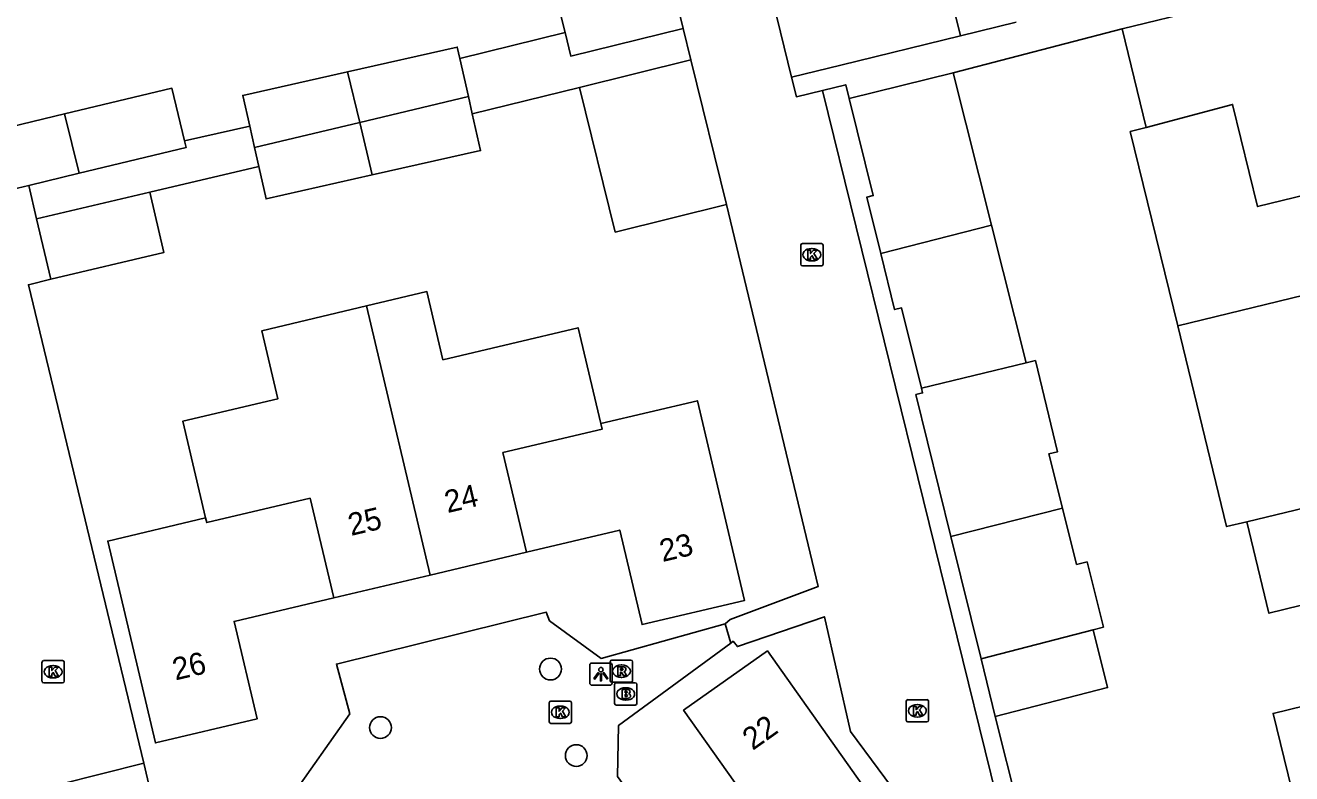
# Model space of a CAD drawing. Extents: x 158461 to 159795, y 387220 to 388672.
# Drawn here: x 159283.2 to 159340, y 387928.7 to 387962.2 of the extents above; entities that cross this region are included whole.
import ezdxf

# ---------------------------------------------------------------- set-up
doc = ezdxf.new("R2010")
doc.units = 0
for name, color, linetype in [('IMGEO_Boom', 7, 'Continuous'), ('IMGEO_Brandkraan', 7, 'Continuous'), ('IMGEO_Kolk', 7, 'Continuous'), ('IMGEO_Lichtpunt', 7, 'Continuous'), ('IMGEO_Muur', 7, 'Continuous'), ('IMGEO_Pand', 7, 'Continuous'), ('IMGEO_Pand_nummerreeks', 7, 'Continuous'), ('IMGEO_Parkeervlak_open', 7, 'Continuous'), ('IMGEO_Rijbaan_lokaal_open', 7, 'Continuous'), ('IMGEO_Rioolput', 7, 'Continuous'), ('IMGEO_Voetpad_open', 7, 'Continuous')]:
    doc.layers.add(name, color=color, linetype=linetype)

msp = doc.modelspace()

# ---------------------------------------------------------------- linework, layer by layer
at = {"layer": 'IMGEO_Boom'}
for centre in [(159306.742, 387933.349), (159299.111, 387930.72), (159307.897, 387929.463)]:
    msp.add_circle(centre, 0.489, dxfattribs=at)
at = {"layer": 'IMGEO_Brandkraan'}
for p, q in [((159309.614, 387931.805), (159309.614, 387932.657)), ((159309.689, 387932.731), (159310.541, 387932.731)), ((159310.615, 387932.657), (159310.615, 387931.805)), ((159310.102, 387932.511), (159310.127, 387932.511)), ((159310.541, 387931.731), (159309.689, 387931.731)), ((159310.125, 387931.951), (159310.1, 387931.951))]:
    msp.add_line(p, q, dxfattribs=at)
for points in [[(159309.614, 387931.805), (159309.614, 387932.657)], [(159309.689, 387932.731), (159310.541, 387932.731)], [(159310.615, 387932.657), (159310.615, 387931.805)], [(159309.962, 387932.431), (159309.962, 387932.031), (159310.175, 387932.031)], [(159310.193, 387932.431), (159309.962, 387932.431)], [(159310.141, 387932.35), (159310.087, 387932.35), (159310.087, 387932.274)], [(159310.087, 387932.274), (159310.14, 387932.274)], [(159310.149, 387932.198), (159310.087, 387932.198), (159310.087, 387932.117)], [(159310.087, 387932.117), (159310.149, 387932.117)], [(159310.541, 387931.731), (159309.689, 387931.731)]]:
    msp.add_lwpolyline(points, dxfattribs=at)
for centre, radius, start, end in [((159309.691, 387932.655), 0.0765, 91.552, 178.448), ((159309.691, 387932.655), 0.0765, 91.552, 178.448), ((159310.539, 387932.655), 0.0765, 1.552, 88.448), ((159310.539, 387932.655), 0.0765, 1.552, 88.448), ((159310.142, 387932.312), 0.0379, 267.8285, 90.9355), ((159310.15, 387932.157), 0.0404, 269.8759, 90.5077), ((159310.197, 387932.286), 0.145, 59.4692, 91.5367), ((159310.222, 387932.333), 0.0922, 285.5137, 58.1501), ((159310.227, 387932.141), 0.105, 301.3115, 78.989), ((159309.691, 387931.807), 0.0765, 181.552, 268.448), ((159309.691, 387931.807), 0.0765, 181.552, 268.448), ((159310.181, 387932.282), 0.251, 268.6676, 293.5347), ((159310.539, 387931.807), 0.0765, 271.552, 358.448), ((159310.539, 387931.807), 0.0765, 271.552, 358.448)]:
    msp.add_arc(centre, radius, start, end, dxfattribs=at)
for centre, major_axis, ratio, start_param, end_param in [((159310.101, 387932.231), (-0.387, 0.002), 0.722429, 4.712389, 7.853982), ((159310.126, 387932.231), (-0.39, 0.002), 0.717154, 1.570796, 4.712389)]:
    msp.add_ellipse(centre, major_axis=major_axis, ratio=ratio, start_param=start_param, end_param=end_param, dxfattribs=at)
at = {"layer": 'IMGEO_Kolk'}
for p, q in [((159317.968, 387951.515), (159317.968, 387952.367)), ((159318.043, 387952.441), (159318.895, 387952.441)), ((159318.456, 387952.221), (159318.481, 387952.221)), ((159318.969, 387952.367), (159318.969, 387951.515)), ((159318.895, 387951.441), (159318.043, 387951.441)), ((159318.479, 387951.661), (159318.454, 387951.661)), ((159283.925, 387932.8), (159283.925, 387933.652)), ((159284, 387933.726), (159284.852, 387933.726)), ((159284.413, 387933.506), (159284.438, 387933.506)), ((159284.926, 387933.652), (159284.926, 387932.8)), ((159284.852, 387932.726), (159284, 387932.726)), ((159284.436, 387932.946), (159284.411, 387932.946)), ((159306.681, 387930.981), (159306.681, 387931.833)), ((159306.756, 387931.907), (159307.608, 387931.907)), ((159307.169, 387931.687), (159307.194, 387931.687)), ((159307.682, 387931.833), (159307.682, 387930.981)), ((159322.699, 387931.047), (159322.699, 387931.899)), ((159322.774, 387931.973), (159323.626, 387931.973)), ((159323.187, 387931.753), (159323.212, 387931.753)), ((159323.7, 387931.899), (159323.7, 387931.047)), ((159307.192, 387931.127), (159307.167, 387931.127)), ((159323.626, 387930.973), (159322.774, 387930.973)), ((159323.21, 387931.193), (159323.185, 387931.193)), ((159307.608, 387930.907), (159306.756, 387930.907))]:
    msp.add_line(p, q, dxfattribs=at)
for points in [[(159317.968, 387951.515), (159317.968, 387952.367)], [(159318.043, 387952.441), (159318.895, 387952.441)], [(159318.289, 387952.141), (159318.412, 387952.141), (159318.412, 387951.99), (159318.542, 387952.141), (159318.706, 387952.141), (159318.56, 387951.99), (159318.713, 387951.741), (159318.561, 387951.741), (159318.476, 387951.905), (159318.412, 387951.838), (159318.412, 387951.741), (159318.289, 387951.741), (159318.289, 387952.141)], [(159318.969, 387952.367), (159318.969, 387951.515)], [(159318.895, 387951.441), (159318.043, 387951.441)], [(159283.925, 387932.8), (159283.925, 387933.652)], [(159284, 387933.726), (159284.852, 387933.726)], [(159284.246, 387933.426), (159284.369, 387933.426), (159284.369, 387933.275), (159284.499, 387933.426), (159284.663, 387933.426), (159284.517, 387933.275), (159284.67, 387933.026), (159284.518, 387933.026), (159284.433, 387933.19), (159284.369, 387933.123), (159284.369, 387933.026), (159284.246, 387933.026), (159284.246, 387933.426)], [(159284.926, 387933.652), (159284.926, 387932.8)], [(159284.852, 387932.726), (159284, 387932.726)], [(159306.681, 387930.981), (159306.681, 387931.833)], [(159306.756, 387931.907), (159307.608, 387931.907)], [(159307.002, 387931.607), (159307.125, 387931.607), (159307.125, 387931.456), (159307.255, 387931.607), (159307.419, 387931.607), (159307.273, 387931.456), (159307.426, 387931.207), (159307.274, 387931.207), (159307.189, 387931.371), (159307.125, 387931.304), (159307.125, 387931.207), (159307.002, 387931.207), (159307.002, 387931.607)], [(159307.682, 387931.833), (159307.682, 387930.981)], [(159322.699, 387931.047), (159322.699, 387931.899)], [(159322.774, 387931.973), (159323.626, 387931.973)], [(159323.02, 387931.673), (159323.143, 387931.673), (159323.143, 387931.522), (159323.273, 387931.673), (159323.437, 387931.673), (159323.291, 387931.522), (159323.444, 387931.273), (159323.292, 387931.273), (159323.207, 387931.437), (159323.143, 387931.37), (159323.143, 387931.273), (159323.02, 387931.273), (159323.02, 387931.673)], [(159323.7, 387931.899), (159323.7, 387931.047)], [(159323.626, 387930.973), (159322.774, 387930.973)], [(159307.608, 387930.907), (159306.756, 387930.907)]]:
    msp.add_lwpolyline(points, dxfattribs=at)
for centre, start, end in [((159318.045, 387952.365), 91.552, 178.448), ((159318.045, 387952.365), 91.552, 178.448), ((159318.893, 387952.365), 1.552, 88.448), ((159318.893, 387952.365), 1.552, 88.448), ((159318.045, 387951.517), 181.552, 268.448), ((159318.045, 387951.517), 181.552, 268.448), ((159318.893, 387951.517), 271.552, 358.448), ((159318.893, 387951.517), 271.552, 358.448), ((159284.002, 387933.65), 91.552, 178.448), ((159284.002, 387933.65), 91.552, 178.448), ((159284.85, 387933.65), 1.552, 88.448), ((159284.85, 387933.65), 1.552, 88.448), ((159284.002, 387932.802), 181.552, 268.448), ((159284.002, 387932.802), 181.552, 268.448), ((159284.85, 387932.802), 271.552, 358.448), ((159284.85, 387932.802), 271.552, 358.448), ((159306.758, 387931.831), 91.552, 178.448), ((159306.758, 387931.831), 91.552, 178.448), ((159307.606, 387931.831), 1.552, 88.448), ((159307.606, 387931.831), 1.552, 88.448), ((159322.776, 387931.897), 91.552, 178.448), ((159322.776, 387931.897), 91.552, 178.448), ((159323.624, 387931.897), 1.552, 88.448), ((159323.624, 387931.897), 1.552, 88.448), ((159306.758, 387930.983), 181.552, 268.448), ((159306.758, 387930.983), 181.552, 268.448), ((159307.606, 387930.983), 271.552, 358.448), ((159307.606, 387930.983), 271.552, 358.448), ((159322.776, 387931.049), 181.552, 268.448), ((159322.776, 387931.049), 181.552, 268.448), ((159323.624, 387931.049), 271.552, 358.448), ((159323.624, 387931.049), 271.552, 358.448)]:
    msp.add_arc(centre, 0.0765, start, end, dxfattribs=at)
for centre, major_axis, ratio, start_param, end_param in [((159318.455, 387951.941), (-0.387, 0.002), 0.722429, 4.712389, 7.853982), ((159318.48, 387951.941), (-0.39, 0.002), 0.717154, 1.570796, 4.712389), ((159284.412, 387933.226), (-0.387, 0.002), 0.722429, 4.712389, 7.853982), ((159284.437, 387933.226), (-0.39, 0.002), 0.717154, 1.570796, 4.712389), ((159307.168, 387931.407), (-0.387, 0.002), 0.722429, 4.712389, 7.853982), ((159307.193, 387931.407), (-0.39, 0.002), 0.717154, 1.570796, 4.712389), ((159323.186, 387931.473), (-0.387, 0.002), 0.722429, 4.712389, 7.853982), ((159323.211, 387931.473), (-0.39, 0.002), 0.717154, 1.570796, 4.712389)]:
    msp.add_ellipse(centre, major_axis=major_axis, ratio=ratio, start_param=start_param, end_param=end_param, dxfattribs=at)
at = {"layer": 'IMGEO_Lichtpunt'}
for p, q in [((159308.505, 387933.523), (159308.505, 387932.716)), ((159308.505, 387933.523), (159308.505, 387932.716)), ((159309.407, 387933.618), (159308.599, 387933.618)), ((159309.407, 387933.618), (159308.599, 387933.618)), ((159309.501, 387932.716), (159309.501, 387933.523)), ((159309.501, 387932.716), (159309.501, 387933.523)), ((159308.599, 387932.622), (159309.407, 387932.622)), ((159308.599, 387932.622), (159309.407, 387932.622))]:
    msp.add_line(p, q, dxfattribs=at)
for points in [[(159308.879, 387933.187), (159308.918, 387933.159), (159308.73, 387932.897), (159308.692, 387932.924), (159308.879, 387933.187)], [(159308.981, 387933.139), (159309.028, 387933.139), (159309.028, 387932.817), (159308.981, 387932.817), (159308.981, 387933.139)], [(159309.091, 387933.159), (159309.129, 387933.186), (159309.316, 387932.924), (159309.277, 387932.896), (159309.091, 387933.159)]]:
    msp.add_lwpolyline(points, dxfattribs=at)
msp.add_circle((159309.004, 387933.321), 0.0994, dxfattribs=at)
for centre, start, end in [((159308.599, 387933.523), 90, 180), ((159308.599, 387933.523), 90, 180), ((159309.407, 387933.523), 0, 90), ((159309.407, 387933.523), 0, 90), ((159308.599, 387932.716), 180, 270), ((159308.599, 387932.716), 180, 270), ((159309.407, 387932.716), 270, 0), ((159309.407, 387932.716), 270, 360)]:
    msp.add_arc(centre, 0.0946, start, end, dxfattribs=at)
at = {"layer": 'IMGEO_Muur'}
msp.add_lwpolyline([(159318.745, 387937.047), (159314.641, 387954.196)], dxfattribs=at)
at = {"layer": 'IMGEO_Pand'}
for points in [[(159325.137, 387961.765), (159323.892, 387966.807)], [(159345.046, 387965.164), (159340.189, 387963.98), (159336.083, 387962.979), (159332.391, 387962.079)], [(159307.394, 387961.908), (159306.999, 387963.516), (159312.043, 387964.753)], [(159312.043, 387964.753), (159312.695, 387962.093)], [(159317.559, 387959.903), (159316.397, 387964.633)], [(159325.137, 387961.765), (159327.638, 387962.38)], [(159312.695, 387962.093), (159307.652, 387960.856), (159307.394, 387961.908)], [(159317.559, 387959.903), (159319.768, 387960.446), (159325.137, 387961.765)], [(159333.469, 387957.657), (159332.391, 387962.079)], [(159297.636, 387960.152), (159302.555, 387961.261), (159302.671, 387960.749)], [(159302.671, 387960.749), (159303.054, 387959.049)], [(159313.033, 387960.687), (159308.039, 387959.45)], [(159313.033, 387960.687), (159314.641, 387954.196)], [(159293.244, 387957.708), (159292.932, 387959.092), (159297.636, 387960.152)], [(159297.636, 387960.152), (159298.18, 387957.882)], [(159324.811, 387960.098), (159320.148, 387958.95)], [(159324.811, 387960.098), (159326.525, 387953.267)], [(159284.933, 387958.26), (159289.753, 387959.415), (159290.32, 387957.048)], [(159308.039, 387959.45), (159309.647, 387952.959), (159314.641, 387954.196)], [(159298.18, 387957.882), (159303.054, 387959.049)], [(159303.054, 387959.049), (159303.232, 387958.259)], [(159321.559, 387952.002), (159320.938, 387954.525), (159321.221, 387954.594), (159320.148, 387958.95)], [(159284.933, 387958.26), (159280.104, 387957.104), (159280.463, 387955.785)], [(159285.588, 387955.595), (159284.933, 387958.26)], [(159303.232, 387958.259), (159303.602, 387956.615), (159298.746, 387955.52)], [(159342.894, 387955.179), (159338.464, 387954.099), (159337.346, 387958.688), (159333.469, 387957.657)], [(159293.46, 387956.752), (159293.244, 387957.708)], [(159298.18, 387957.882), (159293.46, 387956.752)], [(159298.746, 387955.52), (159298.18, 387957.882)], [(159334.881, 387948.75), (159332.756, 387957.467), (159333.469, 387957.657)], [(159290.32, 387957.048), (159290.392, 387956.746), (159285.588, 387955.595)], [(159293.651, 387955.905), (159293.46, 387956.752)], [(159280.463, 387955.785), (159280.784, 387954.445), (159283.331, 387955.055)], [(159283.331, 387955.055), (159285.588, 387955.595)], [(159298.746, 387955.52), (159293.979, 387954.446), (159293.651, 387955.905)], [(159288.758, 387954.752), (159283.683, 387953.556)], [(159288.758, 387954.752), (159289.396, 387952.043), (159284.321, 387950.847)], [(159283.683, 387953.556), (159284.321, 387950.847)], [(159326.525, 387953.267), (159321.559, 387952.002)], [(159326.525, 387953.267), (159328.075, 387947.09)], [(159323.381, 387945.946), (159322.492, 387949.555), (159322.181, 387949.478), (159321.559, 387952.002)], [(159343.923, 387950.955), (159334.881, 387948.75)], [(159308.998, 387944.362), (159307.978, 387948.664), (159301.917, 387947.23), (159301.194, 387950.285), (159298.481, 387949.643)], [(159298.481, 387949.643), (159293.79, 387948.533), (159294.513, 387945.478), (159290.242, 387944.468), (159291.267, 387940.13)], [(159298.481, 387949.643), (159301.34, 387937.568)], [(159337.983, 387939.959), (159337.077, 387939.741), (159334.881, 387948.75)], [(159328.075, 387947.09), (159323.381, 387945.946)], [(159329.713, 387940.567), (159329.101, 387943.006), (159329.491, 387943.101), (159328.494, 387947.192), (159328.075, 387947.09)], [(159337.983, 387939.959), (159341.456, 387940.795), (159341.693, 387940.853), (159340.524, 387945.651), (159344.953, 387946.731)], [(159323.381, 387945.946), (159323.432, 387945.74), (159323.133, 387945.666), (159324.704, 387939.296)], [(159305.666, 387938.592), (159309.847, 387939.581), (159310.85, 387935.34), (159315.452, 387936.429), (159313.332, 387945.388), (159308.998, 387944.362)], [(159305.666, 387938.592), (159304.608, 387943.06), (159309.057, 387944.112), (159308.998, 387944.362)], [(159297.014, 387936.545), (159295.956, 387941.014), (159291.317, 387939.917), (159291.267, 387940.13)], [(159291.267, 387940.13), (159286.873, 387939.091), (159289.016, 387930.03), (159293.579, 387931.109), (159292.544, 387935.487), (159297.014, 387936.545)], [(159324.704, 387939.296), (159329.713, 387940.567)], [(159331.082, 387935.109), (159331.551, 387935.23), (159330.816, 387938.159), (159330.347, 387938.041), (159329.713, 387940.567)], [(159342.454, 387936.704), (159338.971, 387935.855), (159337.983, 387939.959)], [(159324.704, 387939.296), (159326.056, 387933.813)], [(159301.34, 387937.568), (159305.666, 387938.592)], [(159297.014, 387936.545), (159301.34, 387937.568)], [(159326.056, 387933.813), (159331.082, 387935.109)], [(159331.082, 387935.109), (159331.733, 387932.516), (159326.696, 387931.216)], [(159311.661, 387925.177), (159315.341, 387927.787), (159312.712, 387931.495), (159316.472, 387934.161), (159321.832, 387926.601), (159318.189, 387924.017)], [(159326.696, 387931.216), (159326.056, 387933.813)], [(159341.327, 387922.477), (159339.162, 387931.36), (159343.499, 387932.417)]]:
    msp.add_lwpolyline(points, dxfattribs=at)
at = {"layer": 'IMGEO_Parkeervlak_open'}
for points in [[(159307.394, 387961.908), (159302.671, 387960.749)], [(159332.391, 387962.079), (159324.811, 387960.098)], [(159308.039, 387959.45), (159303.232, 387958.259)], [(159293.244, 387957.708), (159290.32, 387957.048)], [(159293.651, 387955.905), (159288.758, 387954.752)]]:
    msp.add_lwpolyline(points, dxfattribs=at)
at = {"layer": 'IMGEO_Rijbaan_lokaal_open'}
for points in [[(159283.331, 387955.055), (159283.683, 387953.556)], [(159284.321, 387950.847), (159283.316, 387950.596), (159288.491, 387929.123)], [(159314.584, 387935.377), (159309.017, 387933.824), (159306.7, 387935.516), (159306.551, 387935.896), (159297.133, 387933.571), (159297.73, 387931.332), (159295.066, 387927.539), (159291.187, 387926.526), (159288.83, 387927.718), (159288.491, 387929.123)], [(159314.825, 387934.515), (159314.584, 387935.377)], [(159280.635, 387913.513), (159296.221, 387924.63), (159300.728, 387924.234), (159302.104, 387922.355), (159310.058, 387928.088), (159309.749, 387928.528), (159309.792, 387930.816), (159314.825, 387934.515)], [(159288.491, 387929.123), (159282.794, 387927.687)]]:
    msp.add_lwpolyline(points, dxfattribs=at)
at = {"layer": 'IMGEO_Rioolput'}
for p, q in [((159309.424, 387932.826), (159309.424, 387933.678)), ((159309.499, 387933.752), (159310.351, 387933.752)), ((159309.912, 387933.532), (159309.937, 387933.532)), ((159310.425, 387933.678), (159310.425, 387932.826)), ((159310.351, 387932.752), (159309.499, 387932.752)), ((159309.935, 387932.972), (159309.91, 387932.972))]:
    msp.add_line(p, q, dxfattribs=at)
for points in [[(159309.424, 387932.826), (159309.424, 387933.678)], [(159309.499, 387933.752), (159310.351, 387933.752)], [(159310.013, 387933.45), (159309.761, 387933.452), (159309.761, 387933.052)], [(159309.761, 387933.052), (159309.885, 387933.052), (159309.885, 387933.214), (159309.896, 387933.214)], [(159309.939, 387933.371), (159309.885, 387933.371), (159309.885, 387933.29)], [(159309.885, 387933.29), (159309.937, 387933.29)], [(159310.425, 387933.678), (159310.425, 387932.826)], [(159310.351, 387932.752), (159309.499, 387932.752)], [(159309.943, 387933.185), (159310.014, 387933.052), (159310.154, 387933.052), (159310.089, 387933.178)]]:
    msp.add_lwpolyline(points, dxfattribs=at)
for centre, radius, start, end in [((159309.501, 387933.676), 0.0765, 91.552, 178.448), ((159309.501, 387933.676), 0.0765, 91.552, 178.448), ((159309.895, 387933.161), 0.0533, 26.0293, 88.6989), ((159309.921, 387933.479), 0.19, 274.7715, 282.9687), ((159309.945, 387933.275), 0.0964, 77.0061, 93.1865), ((159309.959, 387933.332), 0.0378, 276.6634, 79.6772), ((159310.012, 387933.34), 0.109, 350.3612, 89.416), ((159310.01, 387933.34), 0.112, 277.5842, 350.9817), ((159309.994, 387933.125), 0.108, 29.5134, 73.7905), ((159310.349, 387933.676), 0.0765, 1.552, 88.448), ((159310.349, 387933.676), 0.0765, 1.552, 88.448), ((159309.501, 387932.828), 0.0765, 181.552, 268.448), ((159309.501, 387932.828), 0.0765, 181.552, 268.448), ((159310.349, 387932.828), 0.0765, 271.552, 358.448), ((159310.349, 387932.828), 0.0765, 271.552, 358.448)]:
    msp.add_arc(centre, radius, start, end, dxfattribs=at)
for centre, major_axis, ratio, start_param, end_param in [((159309.911, 387933.252), (-0.387, 0.002), 0.722429, 4.712389, 7.853982), ((159309.936, 387933.252), (-0.39, 0.002), 0.717154, 1.570796, 4.712389)]:
    msp.add_ellipse(centre, major_axis=major_axis, ratio=ratio, start_param=start_param, end_param=end_param, dxfattribs=at)
at = {"layer": 'IMGEO_Voetpad_open'}
for points in [[(159312.695, 387962.093), (159313.033, 387960.687)], [(159318.94, 387959.316), (159317.774, 387959.029), (159317.559, 387959.903)], [(159320.148, 387958.95), (159319.986, 387959.572), (159318.94, 387959.316)], [(159326.995, 387922.237), (159328.003, 387922.512), (159318.94, 387959.316)], [(159314.641, 387954.196), (159318.745, 387937.047), (159314.796, 387935.574), (159314.584, 387935.377)], [(159314.825, 387934.515), (159314.934, 387934.595), (159315.124, 387934.355), (159319.033, 387935.698), (159320.195, 387930.551), (159322.676, 387927.2), (159326.458, 387922.09), (159326.995, 387922.237)], [(159326.696, 387931.216), (159327.727, 387927.122)]]:
    msp.add_lwpolyline(points, dxfattribs=at)

# ---------------------------------------------------------------- texts
at = {"layer": 'IMGEO_Pand_nummerreeks'}
for s, rotation, p in [('24', 13.3117, (159302.118, 387940.342)), ('25', 13.3117, (159297.792, 387939.319)), ('23', 13.3134, (159311.766, 387938.147)), ('26', 13.3042, (159289.913, 387932.832)), ('22', 35.3383, (159315.812, 387929.672))]:
    msp.add_text(s, height=1, rotation=rotation, dxfattribs=at).set_placement(p)

doc.saveas('drawing.dxf')
